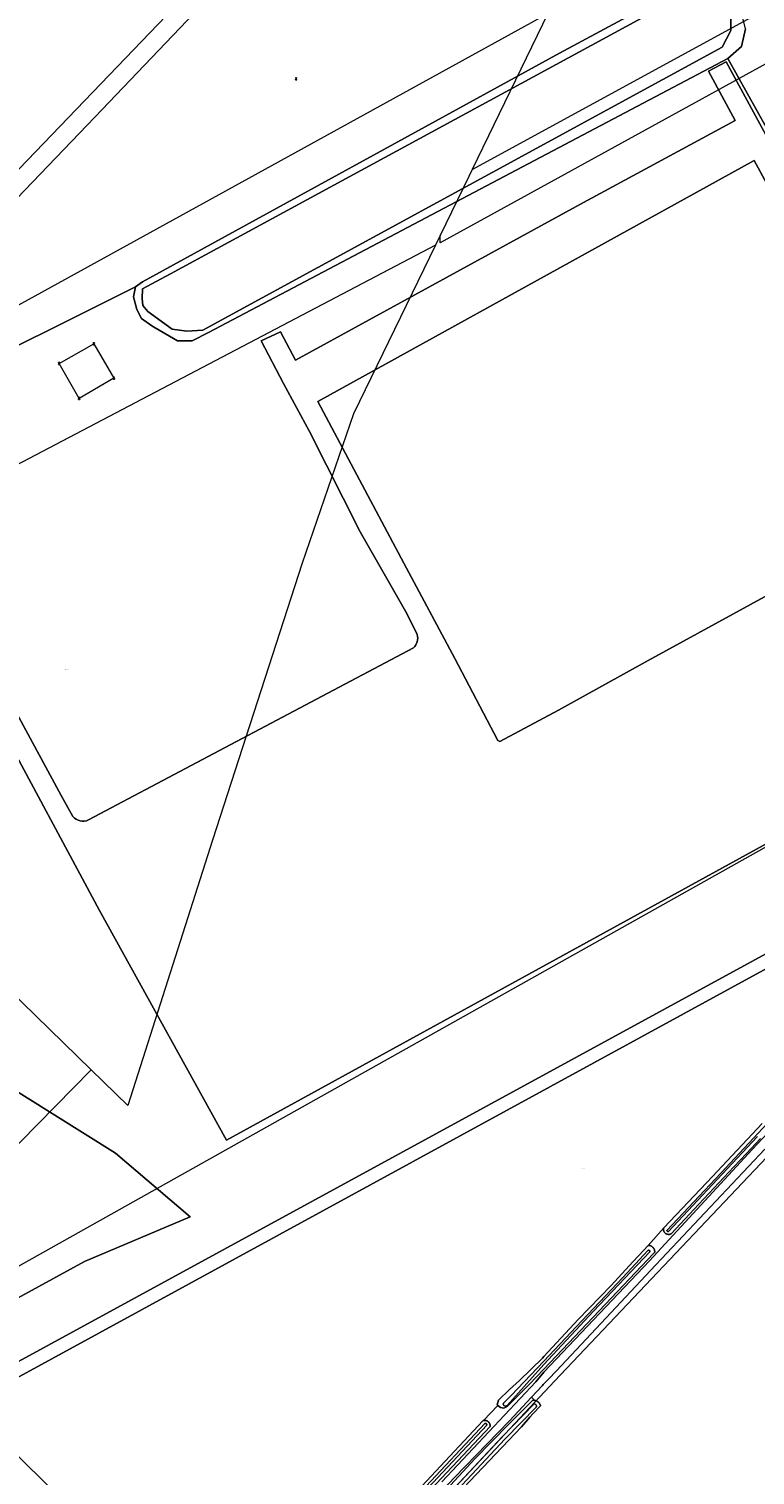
# Model space of a CAD drawing. Header units: metres. Extents: x 250001 to 257773, y 598992 to 609118.
# Tile 427 of 656: x 252792 to 253085, y 604246 to 604830. Entities that reach past the tile are written whole.
import ezdxf
from ezdxf.enums import TextEntityAlignment as Align
from ezdxf.lldxf.tags import DXFTag

# ---------------------------------------------------------------- set-up
doc = ezdxf.new("R2010")
doc.units = ezdxf.units.M
for name, color, linetype, lineweight in [('B-WE-GR-BOUWLAND-GV', 252, 'Continuous', 13), ('B-WE-GR-GRAS-GV', 252, 'Continuous', 13), ('B-WE-GR-GROENVOORZIENING-GV', 252, 'Continuous', 18), ('B-WE-IE-MEUBILAIR_WEGMEUBILAIR_HOOGSPANNINGSMAST-G', 252, 'Continuous', 18), ('B-WE-IE-MEUBILAIR_WEGMEUBILAIR_HOOGSPANNINGSMAST-S', 252, 'Continuous', 25), ('B-WE-KG-GRENS_PERCEEL-G', 150, 'KG-PERCEEL', 18), ('B-WE-KG-GRENS_PERCEEL-S', 150, 'Continuous', 25), ('B-WE-OG-WATER-GV', 252, 'Continuous', 18), ('B-WE-OG-WATER_SLOOT-GV', 252, 'Continuous', 18), ('B-WE-VH-ONVERHARD-GV', 252, 'Continuous', 18), ('B-WE-VH-VERHARDING_BETON-GV', 252, 'Continuous', 18), ('B-WE-VH-VERHARDING_GESLOTEN-GV', 252, 'Continuous', 18), ('X-XX-AL-REFERENTIE-G', 7, 'Continuous', 18)]:
    doc.layers.add(name, color=color, linetype=linetype, lineweight=lineweight)
doc.styles.add('NLCS-ISO', font='NLCS-ISO.ttf')
doc.styles.get("Standard").update_dxf_attribs({"font": 'NLCS-ISO.ttf'})
tags = doc.linetypes.add('KG-PERCEEL', pattern='A,5.5,-2,["P",Standard,S=1.8,R=0,X=-0.5,Y=-0.9],-2,5.5,-2,[5,NLCS.SHX,S=0.75,R=0,X=0,Y=0],-2', length=19).pattern_tags.tags
tags[6] = DXFTag(74, 10)

# ---------------------------------------------------------------- blocks, each defined once
blk = doc.blocks.new('SKG-PERCEELNUMMER-SO')
at = {"style": 'NLCS-ISO', "oblique": 10, "flags": 1}
blk.add_attdef('GEMEENTECODE', text='', height=1.8, dxfattribs=at).set_placement((0, 2.6), align=Align.MIDDLE_CENTER)
at = {"style": 'NLCS-ISO', "oblique": 10}
blk.add_attdef('SECTIE', text='', height=1.8, dxfattribs=at).set_placement((-0.5, 0), align=Align.MIDDLE_RIGHT)
blk.add_attdef('PERCEELNUMMER', text='', height=1.8, dxfattribs=at).set_placement((0.5, 0), align=Align.MIDDLE_LEFT)
blk = doc.blocks.new('BS2021-132-Xref-KAD-20210617')
at = {"layer": 'B-WE-KG-GRENS_PERCEEL-G', "flags": 128}
for points in [[(252971.073, 604772.855), (253620.162, 605127.131)], [(253671.185, 604994.272), (253663.031, 605083.967), (253638.456, 605117.479), (252958.162, 604743.262), (252958.162, 604746.208)], [(252980.756, 604962.569), (252979.498, 604961.396), (252890.448, 604868.998), (252818.806, 604794.008), (252699.104, 604669.232)], [(252676.24, 604656.64), (252952.902, 604944.681)], [(252699.104, 604669.232), (253001.573, 604835.808)], [(253001.573, 604835.808), (252971.073, 604772.855)], [(252971.073, 604772.855), (252969.719, 604770.061)], [(252969.719, 604770.061), (252958.162, 604746.208)], [(252958.162, 604746.208), (252956.248, 604742.257)], [(252956.248, 604742.257), (252644.163, 604578.409)], [(252956.248, 604742.257), (252923.256, 604674.159), (252902.498, 604613.899), (252866.344, 604502.084), (252832.1, 604395.076)], [(253337.751, 604638.636), (253168.31, 604458.563), (253089.974, 604374.2), (253004.27, 604283.81), (252858.616, 604128.187), (252854.96, 604121.779), (252854.96, 604119.101), (252856.3, 604115.753), (252862.326, 604111.066), (252920.394, 604066.51)], [(252738.288, 604302.28), (253253.136, 604591.159)], [(252817.356, 604409.46), (252644.163, 604578.409)], [(252725.199, 604315.181), (252788.742, 604380.187), (252817.356, 604409.46)], [(252832.1, 604395.076), (252817.356, 604409.46)], [(252843.408, 604123.523), (252880.046, 604162.559), (252738.288, 604302.28)]]:
    blk.add_lwpolyline(points, dxfattribs=at)
at = {"layer": 'B-WE-KG-GRENS_PERCEEL-S', "xscale": 0.2, "yscale": 0.2, "zscale": 0.2}
for p, values in [((252818.483, 604702.411), {'PERCEELNUMMER': '219', 'SECTIE': 'M'}), ((252807.248, 604570.854), {'PERCEELNUMMER': '220', 'SECTIE': 'M'}), ((253015.564, 604369.654), {'PERCEELNUMMER': '342', 'SECTIE': 'M'})]:
    blk.add_blockref('SKG-PERCEELNUMMER-SO', p, dxfattribs=at).add_auto_attribs(values)
blk = doc.blocks.new('SKL-ET_HS_MAST-SO')
for p, q in [((0, 2.1), (-1.4, 1.8)), ((-1.4, 1.8), (-1.4, 1.6)), ((-1.4, 1.6), (0, 1.6)), ((0, 1.3), (-1.4, 1)), ((-1.4, 1), (-1.4, 0.9)), ((-1.4, 0.9), (0, 0.9)), ((-0.4, -0.4), (-0.1, 0.9)), ((0, 0), (-0.4, -0.4)), ((0, 0.5), (-0.2, 0.7)), ((0, 0.5), (-0.2, 0.3)), ((0, 0), (-0.2, 0.3)), ((-0.1, 0.9), (-0.1, 2)), ((0, 2.1), (1.4, 1.8)), ((1.4, 1.6), (0, 1.6)), ((0, 1.3), (1.4, 1)), ((1.4, 0.9), (0, 0.9)), ((0, 0.5), (0.2, 0.7)), ((0, 0.5), (0.2, 0.3)), ((0, 0), (0.2, 0.3)), ((0, 0), (0.4, -0.4)), ((0.1, 0.9), (0.1, 2)), ((0.4, -0.4), (0.1, 0.9)), ((1.4, 1.8), (1.4, 1.6)), ((1.4, 1), (1.4, 0.9)), ((-1, -1.8), (-0.4, -0.4)), ((-1, -1.8), (0, -0.8)), ((0, -0.8), (-0.4, -0.4)), ((0, -0.8), (0.4, -0.4)), ((1, -1.8), (0, -0.8)), ((1, -1.8), (0.4, -0.4))]:
    blk.add_line(p, q)
for points in [[(-1.4, -2), (-0.7, -2), (-0.7, -1.8), (-1.4, -1.8)], [(1.4, -2), (0.7, -2), (0.7, -1.8), (1.4, -1.8)]]:
    blk.add_lwpolyline(points, close=True)
blk = doc.blocks.new('BS2021-132-Xref-BGT-GRIJS-20210617-aangepast')
at = {"layer": 'B-WE-GR-BOUWLAND-GV', "flags": 128}
for points in [[(253081.341, 604829.626), (253079.754, 604822.482), (253074.197, 604817.72), (253097.659, 604775.612)], [(253089.14, 604377.36), (253043.05, 604328.47), (253005.1, 604287.98), (253001.825, 604284.534), (253000, 604282.613), (252999.75, 604282.35), (252999.51, 604282.02), (252995.063, 604277.298), (252996.351, 604275.981), (252996.503, 604275.949), (252996.653, 604275.91), (252996.8, 604275.863), (252996.945, 604275.809), (252997.087, 604275.747), (252997.226, 604275.678), (252997.361, 604275.602), (252997.491, 604275.519), (252997.618, 604275.429), (252997.739, 604275.333), (252997.855, 604275.231), (252997.966, 604275.122), (252998.071, 604275.009), (252998.171, 604274.89), (252998.264, 604274.766), (252998.35, 604274.637), (252998.429, 604274.504), (252998.502, 604274.368), (252998.567, 604274.227), (252998.626, 604274.084), (252998.676, 604273.938), (252998.706, 604273.838), (252995.7, 604270.7), (252994.29, 604269.24), (252991.03, 604265.34), (252952.01, 604224.32)]]:
    blk.add_lwpolyline(points, dxfattribs=at)
at = {"layer": 'B-WE-GR-GRAS-GV', "flags": 128}
for points in [[(253202.411, 604511.823), (252710.973, 604243.444)], [(252939.4, 604229.12), (252975.355, 604267.735), (252975.447, 604267.77), (252975.573, 604267.81), (252975.7, 604267.842), (252975.708, 604267.843), (252981.468, 604273.968), (252981.162, 604274.226), (252981.723, 604276.14), (252986.13, 604280.43), (252990.22, 604284.04), (252999.46, 604293.07), (253000, 604293.66), (253013.82, 604308.67), (253027.12, 604322.32), (253035.97, 604331.95), (253038.39, 604334.53), (253042.151, 604338.566), (253048.387, 604345.657), (253068.005, 604366.378), (253088.056, 604387.713)]]:
    blk.add_lwpolyline(points, dxfattribs=at)
blk.add_lwpolyline([(252705.854, 604479.124), (252681.253, 604507.552), (252663.212, 604507.552), (252639.704, 604495.525), (252609.635, 604473.11), (252575.194, 604451.789), (252555.512, 604437.575), (252573.007, 604409.147), (252686.173, 604305.821), (252712.415, 604287.233), (252733.736, 604287.78), (252814.647, 604332.063), (252857.289, 604350.104), (252827.221, 604375.798), (252778.018, 604406.413), (252723.895, 604457.803)], close=True, dxfattribs=at)
at = {"layer": 'B-WE-GR-GROENVOORZIENING-GV', "flags": 128}
for points in [[(252710.973, 604243.444), (253202.411, 604511.823), (253206.881, 604514.264), (253208.233, 604514.57), (253219.213, 604525.975), (253216.344, 604525.486), (253212.48, 604523.377), (253202.023, 604517.671), (252746.525, 604269.116), (252714.257, 604251.508), (252701.215, 604252.272), (252692.88, 604253.86), (252687.324, 604258.226), (252455.773, 604480.221), (252453.114, 604476.997), (252488.067, 604443.257), (252485.468, 604440.543), (252526.854, 604400.477), (252565.152, 604363.171), (252601.003, 604329.899), (252636.656, 604295.702), (252681.106, 604253.633), (252693.014, 604242.402)], [(253087.44, 604381.77), (253081.81, 604375.62), (253076.73, 604370.28), (253062.49, 604355.23), (253051.44, 604343.27), (253051.378, 604343.247), (253051.216, 604343.166), (253051.047, 604343.099), (253050.872, 604343.047), (253050.694, 604343.011), (253050.513, 604342.99), (253050.331, 604342.986), (253050.149, 604342.997), (253049.969, 604343.025), (253049.792, 604343.067), (253049.62, 604343.126), (253049.453, 604343.199), (253049.294, 604343.287), (253049.143, 604343.388), (253049.001, 604343.502), (253048.87, 604343.628), (253048.75, 604343.766), (253048.643, 604343.913), (253048.549, 604344.069), (253048.47, 604344.233), (253048.405, 604344.402), (253048.355, 604344.577), (253048.321, 604344.756), (253048.302, 604344.937), (253048.3, 604345.119), (253048.313, 604345.301), (253048.343, 604345.48), (253048.387, 604345.657), (253042.151, 604338.566), (253042.296, 604338.561), (253042.44, 604338.548), (253042.583, 604338.527), (253042.725, 604338.498), (253042.865, 604338.462), (253043.003, 604338.417), (253043.138, 604338.365), (253043.27, 604338.306), (253043.398, 604338.24), (253043.523, 604338.166), (253043.643, 604338.086), (253043.759, 604337.999), (253043.87, 604337.906), (253043.975, 604337.807), (253044.075, 604337.702), (253044.169, 604337.592), (253044.257, 604337.477), (253044.338, 604337.358), (253044.413, 604337.234), (253044.48, 604337.106), (253044.541, 604336.974), (253044.594, 604336.839), (253044.639, 604336.702), (253044.677, 604336.562), (253044.707, 604336.421), (253044.729, 604336.278), (253044.744, 604336.134), (253044.75, 604335.989), (253044.749, 604335.873), (253044.24, 604335.26), (253022.38, 604312.19), (253000, 604288.58), (252994.25, 604282.51), (252985.15, 604273.52), (252983.86, 604272.88), (252982.45, 604273.14), (252981.468, 604273.968), (252975.708, 604267.843), (252975.83, 604267.866), (252975.96, 604267.883), (252976.092, 604267.891), (252976.223, 604267.892), (252976.354, 604267.884), (252976.485, 604267.869), (252976.615, 604267.845), (252976.743, 604267.814), (252976.868, 604267.775), (252976.991, 604267.729), (252977.111, 604267.675), (252977.228, 604267.613), (252977.341, 604267.545), (252977.449, 604267.471), (252977.552, 604267.389), (252977.651, 604267.302), (252977.744, 604267.209), (252977.831, 604267.11), (252977.912, 604267.007), (252977.986, 604266.898), (252978.054, 604266.785), (252978.115, 604266.669), (252978.168, 604266.549), (252978.215, 604266.425), (252978.253, 604266.299), (252978.284, 604266.172), (252978.307, 604266.042), (252978.322, 604265.911), (252978.33, 604265.78), (252978.329, 604265.648), (252978.32, 604265.517), (252925.99, 604209.82)], [(252958.87, 604243.07), (252996.73, 604283.48), (253000, 604287.33), (253042.58, 604332.37), (253084.1, 604377.23), (253119.81, 604415.3)]]:
    blk.add_lwpolyline(points, dxfattribs=at)
blk.add_lwpolyline([(252996.351, 604275.981), (252995.063, 604277.298), (252986.1, 604267.78), (252963.85, 604244.74), (252915.782, 604193.372), (252916.373, 604192.41), (252916.792, 604192.667), (252920.272, 604196.372), (252933.06, 604209.99), (252972.16, 604252.42), (252985.8, 604266.23), (252995.58, 604276.019), (252995.735, 604276.027), (252995.889, 604276.028), (252996.044, 604276.02), (252996.198, 604276.004)], close=True, dxfattribs=at)
at = {"layer": 'B-WE-IE-MEUBILAIR_WEGMEUBILAIR_HOOGSPANNINGSMAST-G', "flags": 128}
blk.add_lwpolyline([(252804.38, 604694.539), (252818.392, 604702.481), (252826.509, 604688.65), (252812.502, 604680.441)], close=True, dxfattribs=at)
at = {"layer": 'B-WE-OG-WATER-GV', "flags": 128}
blk.add_lwpolyline([(253092.133, 604389.854), (253071.44, 604367.761), (253049.65, 604344.627), (253049.659, 604344.548), (253049.684, 604344.46), (253049.725, 604344.378), (253049.779, 604344.303), (253049.845, 604344.239), (253049.921, 604344.187), (253050.006, 604344.148), (253050.095, 604344.125), (253050.188, 604344.117), (253050.28, 604344.124), (253050.37, 604344.148), (253069.966, 604365.111), (253086.186, 604382.46)], dxfattribs=at)
for points in [[(253042.434, 604336.574), (253042.346, 604336.589), (253042.257, 604336.588), (253042.169, 604336.572), (253042.086, 604336.54), (253042.01, 604336.493), (253031.912, 604325.591), (253013.109, 604305.717), (253000, 604291.766), (252986.781, 604277.96), (252983.685, 604274.926), (252983.63, 604274.511), (252983.709, 604274.233), (252983.886, 604273.993), (252984.176, 604273.794), (252984.571, 604273.725), (252984.926, 604273.75), (252985.204, 604273.927), (253000, 604290.532), (253020.078, 604311.953), (253042.774, 604335.927), (253042.78, 604335.945), (253042.799, 604336.032), (253042.802, 604336.121), (253042.789, 604336.209), (253042.761, 604336.293), (253042.718, 604336.371), (253042.662, 604336.44), (253042.594, 604336.499), (253042.517, 604336.543)], [(252930.7, 604203.065), (252933.608, 604206.295), (252957.523, 604231.644), (252984.301, 604260.296), (252997.065, 604273.45), (252997.061, 604273.825), (252996.926, 604274.102), (252996.731, 604274.334), (252996.502, 604274.488), (252996.196, 604274.535), (252995.989, 604274.494), (252983.215, 604261.33), (252956.43, 604232.671), (252932.505, 604207.312), (252929.585, 604204.068), (252921.356, 604195.803), (252921.365, 604195.079), (252922.04, 604194.669), (252922.71, 604194.647)], [(252976.58, 604266.662), (252976.414, 604266.686), (252976.224, 604266.637), (252950.518, 604239.227), (252909.436, 604195.356), (252874.265, 604157.801), (252844.342, 604126.318), (252844.273, 604126.076), (252844.434, 604125.782), (252844.629, 604125.628), (252844.838, 604125.596), (252845.067, 604125.629), (252874.992, 604157.115), (252910.166, 604194.673), (252951.248, 604238.543), (252976.953, 604265.953), (252976.979, 604266.232), (252976.879, 604266.501), (252976.702, 604266.655)]]:
    blk.add_lwpolyline(points, close=True, dxfattribs=at)
at = {"layer": 'B-WE-OG-WATER_SLOOT-GV', "flags": 128}
for points in [[(253074.759, 604850.871), (253069.335, 604852.194), (253064.705, 604851.268), (253058.62, 604848.093), (253006.364, 604819.783), (252838.089, 604727.443), (252835.178, 604725.458), (252834.385, 604721.49), (252835.708, 604716.33), (252837.692, 604712.758), (252841.793, 604709.716), (252843.211, 604708.896), (252852.16, 604703.719), (252858.113, 604703.719), (252864.728, 604707.026), (253074.197, 604817.72), (253079.754, 604822.482), (253081.341, 604829.626), (253078.94, 604839.414), (253078.596, 604840.817), (253078.463, 604844.257), (253076.744, 604847.167)], [(252850.043, 604708.349), (252840.206, 604715.536), (252838.221, 604717.918), (252837.957, 604720.828), (252838.089, 604724.665), (252849.334, 604730.75), (253064.705, 604847.828), (253067.88, 604848.358), (253070.261, 604847.035), (253072.907, 604845.05), (253074.098, 604842.14), (253075.469, 604838.921), (253075.469, 604828.999), (253071.897, 604822.252), (252862.346, 604707.952), (252855.996, 604707.555)], [(252862.346, 604707.952), (253071.897, 604822.252), (253075.469, 604828.999), (253075.469, 604838.921), (253074.098, 604842.14), (253072.907, 604845.05), (253070.261, 604847.035), (253067.88, 604848.358), (253064.705, 604847.828), (252849.334, 604730.75), (252838.089, 604724.665), (252837.957, 604720.828), (252838.221, 604717.918), (252840.206, 604715.536), (252850.043, 604708.349), (252855.996, 604707.555)], [(253042.296, 604338.561), (253042.151, 604338.566), (253038.39, 604334.53), (253035.97, 604331.95), (253027.12, 604322.32), (253013.82, 604308.67), (253000, 604293.66), (252999.46, 604293.07), (252990.22, 604284.04), (252986.13, 604280.43), (252981.723, 604276.14), (252981.162, 604274.226), (252981.468, 604273.968), (252982.45, 604273.14), (252983.86, 604272.88), (252985.15, 604273.52), (252994.25, 604282.51), (253000, 604288.58), (253022.38, 604312.19), (253044.24, 604335.26), (253044.749, 604335.873), (253044.75, 604335.989), (253044.744, 604336.134), (253044.729, 604336.278), (253044.707, 604336.421), (253044.677, 604336.562), (253044.639, 604336.702), (253044.594, 604336.839), (253044.541, 604336.974), (253044.48, 604337.106), (253044.413, 604337.234), (253044.338, 604337.358), (253044.257, 604337.477), (253044.169, 604337.592), (253044.075, 604337.702), (253043.975, 604337.807), (253043.87, 604337.906), (253043.759, 604337.999), (253043.643, 604338.086), (253043.523, 604338.166), (253043.398, 604338.24), (253043.27, 604338.306), (253043.138, 604338.365), (253043.003, 604338.417), (253042.865, 604338.462), (253042.725, 604338.498), (253042.583, 604338.527), (253042.44, 604338.548)], [(253042.257, 604336.588), (253042.346, 604336.589), (253042.434, 604336.574), (253042.517, 604336.543), (253042.594, 604336.499), (253042.662, 604336.44), (253042.718, 604336.371), (253042.761, 604336.293), (253042.789, 604336.209), (253042.802, 604336.121), (253042.799, 604336.032), (253042.78, 604335.945), (253042.774, 604335.927), (253020.078, 604311.953), (253000, 604290.532), (252985.204, 604273.927), (252984.926, 604273.75), (252984.571, 604273.725), (252984.176, 604273.794), (252983.886, 604273.993), (252983.709, 604274.233), (252983.63, 604274.511), (252983.685, 604274.926), (252986.781, 604277.96), (253000, 604291.766), (253013.109, 604305.717), (253031.912, 604325.591), (253042.01, 604336.493), (253042.086, 604336.54), (253042.169, 604336.572)], [(252996.502, 604274.488), (252996.731, 604274.334), (252996.926, 604274.102), (252997.061, 604273.825), (252997.065, 604273.45), (252984.301, 604260.296), (252957.523, 604231.644), (252933.608, 604206.295), (252930.7, 604203.065), (252922.71, 604194.647), (252922.04, 604194.669), (252921.365, 604195.079), (252921.356, 604195.803), (252929.585, 604204.068), (252932.505, 604207.312), (252956.43, 604232.671), (252983.215, 604261.33), (252995.989, 604274.494), (252996.196, 604274.535)], [(252976.224, 604266.637), (252976.414, 604266.686), (252976.58, 604266.662), (252976.702, 604266.655), (252976.879, 604266.501), (252976.979, 604266.232), (252976.953, 604265.953), (252951.248, 604238.543), (252910.166, 604194.673), (252874.992, 604157.115), (252845.067, 604125.629), (252844.838, 604125.596), (252844.629, 604125.628), (252844.434, 604125.782), (252844.273, 604126.076), (252844.342, 604126.318), (252874.265, 604157.801), (252909.436, 604195.356), (252950.518, 604239.227)]]:
    blk.add_lwpolyline(points, close=True, dxfattribs=at)
for points in [[(253088.056, 604387.713), (253068.005, 604366.378), (253048.387, 604345.657), (253048.343, 604345.48), (253048.313, 604345.301), (253048.3, 604345.119), (253048.302, 604344.937), (253048.321, 604344.756), (253048.355, 604344.577), (253048.405, 604344.402), (253048.47, 604344.233), (253048.549, 604344.069), (253048.643, 604343.913), (253048.75, 604343.766), (253048.87, 604343.628), (253049.001, 604343.502), (253049.143, 604343.388), (253049.294, 604343.287), (253049.453, 604343.199), (253049.62, 604343.126), (253049.792, 604343.067), (253049.969, 604343.025), (253050.149, 604342.997), (253050.331, 604342.986), (253050.513, 604342.99), (253050.694, 604343.011), (253050.872, 604343.047), (253051.047, 604343.099), (253051.216, 604343.166), (253051.378, 604343.247), (253051.44, 604343.27), (253062.49, 604355.23), (253076.73, 604370.28), (253081.81, 604375.62), (253087.44, 604381.77)], [(253086.186, 604382.46), (253069.966, 604365.111), (253050.37, 604344.148), (253050.28, 604344.124), (253050.188, 604344.117), (253050.095, 604344.125), (253050.006, 604344.148), (253049.921, 604344.187), (253049.845, 604344.239), (253049.779, 604344.303), (253049.725, 604344.378), (253049.684, 604344.46), (253049.659, 604344.548), (253049.65, 604344.627), (253071.44, 604367.761), (253092.133, 604389.854)], [(252952.01, 604224.32), (252991.03, 604265.34), (252994.29, 604269.24), (252995.7, 604270.7), (252998.706, 604273.838), (252998.676, 604273.938), (252998.626, 604274.084), (252998.567, 604274.227), (252998.502, 604274.368), (252998.429, 604274.504), (252998.35, 604274.637), (252998.264, 604274.766), (252998.171, 604274.89), (252998.071, 604275.009), (252997.966, 604275.122), (252997.855, 604275.231), (252997.739, 604275.333), (252997.618, 604275.429), (252997.491, 604275.519), (252997.361, 604275.602), (252997.226, 604275.678), (252997.087, 604275.747), (252996.945, 604275.809), (252996.8, 604275.863), (252996.653, 604275.91), (252996.503, 604275.949), (252996.351, 604275.981), (252996.198, 604276.004), (252996.044, 604276.02), (252995.889, 604276.028), (252995.735, 604276.027), (252995.58, 604276.019), (252985.8, 604266.23), (252972.16, 604252.42), (252933.06, 604209.99)], [(252925.99, 604209.82), (252978.32, 604265.517), (252978.329, 604265.648), (252978.33, 604265.78), (252978.322, 604265.911), (252978.307, 604266.042), (252978.284, 604266.172), (252978.253, 604266.299), (252978.215, 604266.425), (252978.168, 604266.549), (252978.115, 604266.669), (252978.054, 604266.785), (252977.986, 604266.898), (252977.912, 604267.007), (252977.831, 604267.11), (252977.744, 604267.209), (252977.651, 604267.302), (252977.552, 604267.389), (252977.449, 604267.471), (252977.341, 604267.545), (252977.228, 604267.613), (252977.111, 604267.675), (252976.991, 604267.729), (252976.868, 604267.775), (252976.743, 604267.814), (252976.615, 604267.845), (252976.485, 604267.869), (252976.354, 604267.884), (252976.223, 604267.892), (252976.092, 604267.891), (252975.96, 604267.883), (252975.83, 604267.866), (252975.708, 604267.843), (252975.7, 604267.842), (252975.573, 604267.81), (252975.447, 604267.77), (252975.355, 604267.735), (252939.4, 604229.12)]]:
    blk.add_lwpolyline(points, dxfattribs=at)
at = {"layer": 'B-WE-VH-ONVERHARD-GV', "flags": 128}
for points in [[(252755.628, 604685.752), (252835.178, 604725.458), (252838.089, 604727.443), (253006.364, 604819.783), (253058.62, 604848.093)], [(252899.861, 604695.856), (253014.465, 604758.691), (253077.198, 604792.587), (253066.435, 604812.541), (253073.542, 604816.265), (253093.121, 604780.423), (253096.469, 604774.819), (253097.659, 604775.612), (253074.197, 604817.72), (252864.728, 604707.026), (252858.113, 604703.719), (252852.16, 604703.719), (252843.211, 604708.896), (252841.793, 604709.716), (252837.692, 604712.758), (252835.708, 604716.33), (252834.385, 604721.49), (252835.178, 604725.458), (252755.628, 604685.752)], [(252774.738, 604576.368), (252805.285, 604520.195), (252810, 604511.653)], [(253207.79, 604565.536), (252871.913, 604381.026), (252820.661, 604473.691), (252771.321, 604565.571)], [(252746.525, 604269.116), (253202.023, 604517.671)], [(252948.929, 604585.115), (252944.692, 604593.657), (252925.831, 604626.527), (252905.399, 604667.051), (252895.011, 604686.527), (252885.923, 604703.68), (252893.713, 604707.37), (252899.861, 604695.856)], [(252816.219, 604510.286), (252947.426, 604579.785)]]:
    blk.add_lwpolyline(points, dxfattribs=at)
at = {"layer": 'B-WE-VH-ONVERHARD-GV'}
for points in [[(252947.426, 604579.785, 0.2718298), (252948.929, 604585.115)], [(252810, 604511.653, 0.3318548), (252816.219, 604510.286)]]:
    blk.add_lwpolyline(points, format="xyb", dxfattribs=at)
at = {"layer": 'B-WE-VH-ONVERHARD-GV', "flags": 128}
blk.add_lwpolyline([(252663.212, 604507.552), (252681.253, 604507.552), (252705.854, 604479.124), (252723.895, 604457.803), (252778.018, 604406.413), (252827.221, 604375.798), (252857.289, 604350.104), (252814.647, 604332.063), (252733.736, 604287.78), (252712.415, 604287.233), (252686.173, 604305.821), (252573.007, 604409.147), (252555.512, 604437.575), (252575.194, 604451.789), (252609.635, 604473.11), (252639.704, 604495.525)], close=True, dxfattribs=at)
at = {"layer": 'B-WE-VH-VERHARDING_BETON-GV', "flags": 128}
for points in [[(252963.85, 604244.74), (252986.1, 604267.78), (252995.063, 604277.298), (252999.51, 604282.02), (252999.75, 604282.35), (253000, 604282.613), (253001.825, 604284.534), (253005.1, 604287.98), (253043.05, 604328.47), (253089.14, 604377.36)], [(253119.81, 604415.3), (253084.1, 604377.23), (253042.58, 604332.37), (253000, 604287.33), (252996.73, 604283.48), (252958.87, 604243.07)]]:
    blk.add_lwpolyline(points, dxfattribs=at)
at = {"layer": 'B-WE-VH-VERHARDING_GESLOTEN-GV', "flags": 128}
for points in [[(253102.238, 604767.395), (253097.659, 604775.612), (253096.469, 604774.819), (253093.121, 604780.423), (253073.542, 604816.265), (253066.435, 604812.541), (253077.198, 604792.587), (253014.465, 604758.691), (252899.861, 604695.856), (252893.713, 604707.37), (252885.923, 604703.68), (252895.011, 604686.527), (252905.399, 604667.051), (252925.831, 604626.527), (252944.692, 604593.657), (252948.929, 604585.115)], [(252810, 604511.653), (252805.285, 604520.195), (252774.738, 604576.368)], [(252771.321, 604565.571), (252820.661, 604473.691), (252871.913, 604381.026), (253207.79, 604565.536), (253172.46, 604630.935), (253163.235, 604649.079), (253143.861, 604684.853), (253131.663, 604707.233), (253112.938, 604742.325), (253113.195, 604742.82), (253109.163, 604749.705), (253108.24, 604749.466), (253103.081, 604758.486), (253101.817, 604760.81), (253101.543, 604765.32), (253102.238, 604767.395)], [(252947.426, 604579.785), (252816.219, 604510.286)]]:
    blk.add_lwpolyline(points, dxfattribs=at)
for points in [[(252908.747, 604679.215), (253084.852, 604776.527), (253089.841, 604767.302), (253094.146, 604759.648), (253135.011, 604682.974), (253158.793, 604638.555), (253042.141, 604574.659), (253005.854, 604554.637), (252982.21, 604541.926), (252981.458, 604542.404), (252964.032, 604575.479), (252943.462, 604613.885)], [(252908.747, 604679.215), (252943.462, 604613.885), (252964.032, 604575.479), (252981.458, 604542.404), (252982.21, 604541.926), (253005.854, 604554.637), (253042.141, 604574.659), (253158.793, 604638.555), (253135.011, 604682.974), (253094.146, 604759.648), (253089.841, 604767.302), (253084.852, 604776.527)]]:
    blk.add_lwpolyline(points, close=True, dxfattribs=at)
at = {"layer": 'B-WE-VH-VERHARDING_GESLOTEN-GV'}
for points in [[(252948.929, 604585.115, -0.2718298), (252947.426, 604579.785)], [(252816.219, 604510.286, -0.3318548), (252810, 604511.653)]]:
    blk.add_lwpolyline(points, format="xyb", dxfattribs=at)
at = {"layer": 'B-WE-IE-MEUBILAIR_WEGMEUBILAIR_HOOGSPANNINGSMAST-S', "xscale": 0.2, "yscale": 0.2, "zscale": 0.2}
for p in [(252900.047, 604809.4), (252818.392, 604702.481), (252804.38, 604694.539), (252826.509, 604688.65), (252812.502, 604680.441)]:
    blk.add_blockref('SKL-ET_HS_MAST-SO', p, dxfattribs=at)

msp = doc.modelspace()

# ---------------------------------------------------------------- block references
at = {"layer": 'X-XX-AL-REFERENTIE-G'}
for name in ['BS2021-132-Xref-BGT-GRIJS-20210617-aangepast', 'BS2021-132-Xref-KAD-20210617']:
    msp.add_blockref(name, (0, 0), dxfattribs=at)

doc.saveas('drawing.dxf')
